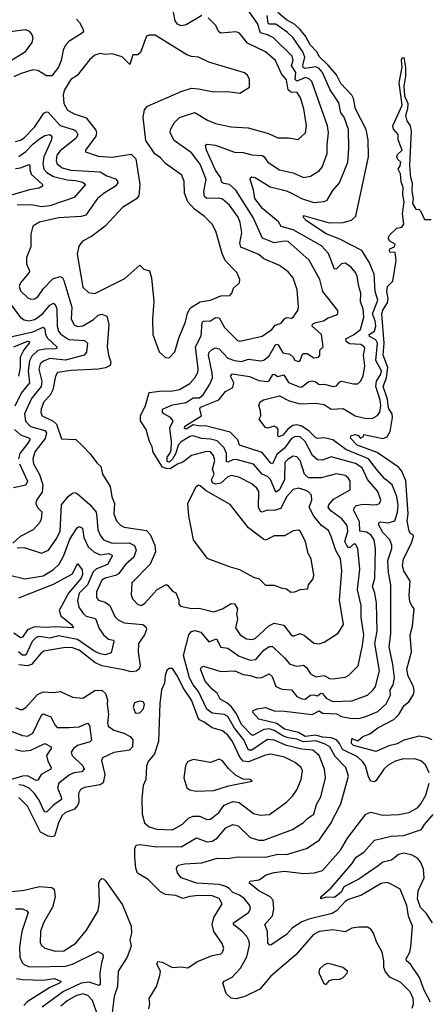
# Model space of a CAD drawing. Extents: x 1245515 to 1420776, y 606314 to 671314.
# Tile 357 of 385: x 1398440 to 1400808, y 638562 to 644271. Entities that reach past the tile are written whole.
import ezdxf

# ---------------------------------------------------------------- set-up
doc = ezdxf.new("R2010")
doc.units = 0

msp = doc.modelspace()

# ---------------------------------------------------------------- linework, layer by layer
at = {"layer": '0CON10XD'}
for points in [[(1400024.3, 642314.3), (1400035, 642296.5), (1400055, 642288.5), (1400065.5, 642295), (1400078.3, 642331.7), (1400085, 642336.4), (1400105.8, 642335.8), (1400145, 642310.9), (1400172, 642315), (1400178.6, 642325), (1400179.2, 642355), (1400197.5, 642375), (1400187.9, 642445), (1400135.5, 642495), (1400137.5, 642505), (1400155.3, 642515.3), (1400200, 642525), (1400226.8, 642543.2), (1400271.9, 642558.1), (1400284, 642566), (1400284, 642585), (1400197.3, 642695), (1400178.2, 642765), (1400117.4, 642877.4), (1399995, 642985.3), (1399975, 642987.3), (1399915, 642977), (1399846.2, 643005), (1399792.6, 643125), (1399692.7, 643282.7), (1399655, 643315.8), (1399621.9, 643321.9), (1399609.2, 643329.2), (1399604.7, 643355), (1399575, 643398.5), (1399522.3, 643515), (1399516.1, 643543.9), (1399525, 643548.6), (1399575, 643542.7), (1399685, 643502.5), (1399735, 643501.3), (1399785, 643487.9), (1399845, 643483.9), (1399855, 643478.5), (1399877.5, 643445), (1399945, 643400.3), (1400025, 643384.1), (1400085, 643355.4), (1400125.3, 643364.7), (1400175, 643395.6), (1400193.5, 643416.5), (1400221.8, 643495), (1400220.6, 643545), (1400229.2, 643615), (1400223.6, 643655), (1400133.1, 643913.1), (1400117.9, 643927.9), (1400095.4, 643935.4), (1400045, 643915.2), (1400035.8, 643924.2), (1400040.2, 643965), (1400015.5, 644005), (1400025.2, 644035), (1400019.6, 644059.6), (1399909.7, 644165), (1399875, 644183.3), (1399835, 644194.2), (1399818.4, 644248.4), (1399748.5, 644348.5)], [(1398769.2, 644275), (1398786.8, 644255), (1398807.5, 644215), (1398810, 644205), (1398804.3, 644195), (1398723.5, 644145), (1398706, 644124), (1398691.5, 644095), (1398680, 644035), (1398664.6, 643995), (1398625.2, 643944.8), (1398595, 643944.7), (1398545, 643976.9), (1398515, 643979.8), (1398442.5, 643957.5), (1398405, 643939.7)], [(1400245, 641273.8), (1400228.6, 641308.6), (1400188.9, 641338.9), (1400145, 641392.5), (1400117.2, 641445), (1400132, 641485), (1400130.9, 641515), (1400113.8, 641533.8), (1400095, 641543.1), (1400055, 641554.1), (1400025, 641547.1), (1399985, 641503.8), (1399953.3, 641436.7), (1399915, 641425.2), (1399872.9, 641427.1), (1399845, 641415.5), (1399835, 641420.4), (1399823.3, 641445), (1399825, 641535.8), (1399814.8, 641554.8), (1399785, 641579.6), (1399709.3, 641619.3), (1399665, 641628.6), (1399645, 641621.4), (1399605.8, 641584.2), (1399575, 641577.5), (1399556.5, 641585), (1399552.1, 641605), (1399565.9, 641635), (1399556.7, 641665), (1399569.8, 641715), (1399562.1, 641745), (1399545, 641764.6), (1399523, 641767), (1399435, 641743.8), (1399385, 641704.6), (1399355, 641694.7), (1399312.2, 641667.8), (1399288.3, 641668.3), (1399266.9, 641676.9), (1399243.7, 641713.6), (1399213.5, 641763.5), (1399208.2, 641795), (1399192.5, 641825), (1399172.9, 641895), (1399139.6, 641945), (1399139.5, 641975), (1399169.2, 642035), (1399189.7, 642110.3), (1399265, 642119.5), (1399315, 642116.8), (1399365, 642126.2), (1399425, 642160.8), (1399455.5, 642195), (1399471.1, 642225), (1399474.2, 642245.8), (1399457.6, 642375), (1399491.1, 642438.9), (1399497.1, 642515), (1399505, 642522.3), (1399545, 642525.2), (1399575, 642544.1), (1399595, 642542.1), (1399626.9, 642486.9), (1399701.9, 642411.9), (1399715, 642406.9), (1399845, 642436.7), (1399900, 642475), (1399920.3, 642499.7), (1399955, 642510.6), (1399973.7, 642536.3), (1399986.5, 642543.5), (1400015, 642541.1), (1400023.7, 642546.3), (1400051.1, 642585), (1400055.4, 642604.6), (1400047.1, 642705), (1400025.4, 642775), (1399995, 642810), (1399945, 642845.5), (1399854.8, 642884.8), (1399825, 642909.3), (1399722.1, 642952.1), (1399715.7, 642975), (1399726.3, 643036.3), (1399716.9, 643095), (1399705.2, 643125.2), (1399655.9, 643195), (1399615, 643230.9), (1399595, 643235.8), (1399525, 643233.7), (1399510.6, 643245), (1399506.8, 643275), (1399520.4, 643345), (1399485, 643433.1), (1399435, 643500), (1399335, 643570.9), (1399310.9, 643615), (1399314.5, 643635), (1399336.7, 643675), (1399365, 643703.6), (1399394.5, 643714.5), (1399455, 643733.1), (1399528.6, 643688.6), (1399575, 643669.3), (1399665, 643650), (1399763.2, 643643.2), (1399881.4, 643611.4), (1399935, 643586.7), (1399996.8, 643586.8), (1400054, 643576), (1400096.4, 643615), (1400101.5, 643655), (1400086.7, 643753.3), (1400067.4, 643817.4), (1400048.1, 643848.1), (1400011.5, 643851.5), (1399995, 643864.2), (1399985, 643923.1), (1399956.6, 643956.6), (1399921.5, 644035), (1399864.3, 644084.3), (1399760.6, 644135), (1399713.7, 644193.7), (1399695, 644200.6), (1399605, 644192.9), (1399592.6, 644202.6), (1399577, 644237), (1399532.4, 644282.4)], [(1399495, 644296.2), (1399405, 644240.5), (1399375.3, 644235.3), (1399354.5, 644245), (1399340, 644265), (1399330.6, 644315)], [(1400715, 638540), (1400722.1, 638565), (1400720.4, 638595), (1400701.8, 638635), (1400647.7, 638687.7), (1400585, 638720.4), (1400560.2, 638750.2), (1400550.2, 638775), (1400550.4, 638815), (1400541.2, 638865), (1400506.9, 638925), (1400490.8, 638975), (1400475, 638997.5), (1400455, 639008.6), (1400405, 639009.2), (1400365, 639002.9), (1400325, 638983.1), (1400255, 638994.7), (1400175.2, 638984.8), (1400140.9, 638965), (1400040.8, 638849.1), (1399895.6, 638725), (1399830.6, 638649.4), (1399745, 638606.5), (1399695, 638593.3), (1399665, 638597.5), (1399635.8, 638625), (1399616.7, 638685), (1399624.1, 638695.9), (1399670.5, 638719.5), (1399719.1, 638770.9), (1399756.4, 638836.4), (1399771.6, 638905), (1399769.1, 638929.1), (1399756.2, 638955), (1399729.2, 638985), (1399677.8, 639025), (1399678.2, 639035), (1399766.2, 639095), (1399776.8, 639115), (1399773.9, 639135), (1399739.6, 639175), (1399712.9, 639195), (1399675, 639210.6), (1399654.2, 639234.2), (1399635, 639245.6), (1399595, 639257.7), (1399465.3, 639264.7), (1399376, 639295), (1399353.8, 639325), (1399348.8, 639345), (1399350.5, 639359.5), (1399360.6, 639369.4), (1399395, 639377.3), (1399495, 639382.7), (1399585, 639410.3), (1399642.5, 639407.5), (1399705, 639417.1), (1399865, 639414.3), (1399935, 639431.8), (1399985, 639430.8), (1400102.5, 639465), (1400175.6, 639514.4), (1400241.2, 639608.8), (1400300.7, 639725), (1400345.3, 639885), (1400329.2, 639935), (1400268.2, 639998.2), (1400237, 640055), (1400209.7, 640070.3), (1400155, 640088.9), (1400085, 640084.4), (1400045, 640099.7), (1399995, 640107.1), (1399965, 640117.9), (1399915, 640149.3), (1399885, 640158.8), (1399855, 640156.4), (1399795, 640122.1), (1399785, 640122.9), (1399725, 640183.7), (1399696.4, 640246.4), (1399667, 640287), (1399640.9, 640310.9), (1399600.5, 640330.5), (1399585, 640366.8), (1399555, 640390.3), (1399514.8, 640435), (1399488.2, 640505), (1399493.1, 640516.9), (1399505, 640522.3), (1399605, 640492.4), (1399686, 640495), (1399734.1, 640474.1), (1399775, 640468.8), (1399815, 640454.3), (1399843.5, 640456.5), (1399885, 640478.2), (1399902.8, 640462.8), (1399924.4, 640404.4), (1399958.9, 640388.9), (1400015, 640385.3), (1400045, 640346.7), (1400073.8, 640333.8), (1400095, 640331.9), (1400125, 640354.3), (1400145, 640356.7), (1400165, 640350.2), (1400185, 640365.2), (1400194.8, 640364.8), (1400215, 640337), (1400255, 640317), (1400365, 640321.9), (1400455, 640355.4), (1400488.8, 640385), (1400501.2, 640405), (1400524.8, 640495.2), (1400497.7, 640655), (1400511.3, 640725), (1400507.2, 640887.2), (1400498.1, 640945), (1400484.1, 640985), (1400497.8, 641032.2), (1400502.5, 641202.5), (1400494.3, 641255), (1400475, 641284.2), (1400449.9, 641299.9), (1400411.2, 641305), (1400408.8, 641358.8), (1400376.1, 641425), (1400378.4, 641441.6), (1400392.2, 641455), (1400428.8, 641461.2), (1400505, 641457.3), (1400525.6, 641465), (1400532.3, 641485), (1400514.7, 641535), (1400456.2, 641605), (1400425, 641671.9), (1400385, 641697.3), (1400245, 641737.3), (1400195, 641716.5), (1400165, 641718.2), (1400135.9, 641745), (1400093.5, 641825), (1400065, 641851.9), (1400035.2, 641854.8), (1400015, 641842.1), (1399974.1, 641785.9), (1399929.1, 641750.9), (1399905, 641695.4), (1399895, 641700), (1399845, 641760.7), (1399713.6, 641803.6), (1399704.5, 641835), (1399659, 641879), (1399517, 641917), (1399485, 641914.7), (1399445, 641921.4), (1399405, 641896.3), (1399395, 641900.6), (1399397.5, 641915), (1399493.5, 641975), (1399482.9, 642015), (1399486.9, 642025), (1399592.9, 642067.1), (1399633.3, 642115), (1399675, 642138.6), (1399681.2, 642165), (1399660.8, 642205), (1399672.9, 642217.1), (1399772, 642202), (1399825, 642179.4), (1399875, 642173.6), (1399885, 642176.2), (1399907.1, 642212.9), (1399915, 642215.3), (1399935, 642202.5), (1399971.3, 642211.3), (1399996.7, 642166.7), (1400065, 642141.3), (1400075, 642142.7), (1400115, 642173.2), (1400135, 642177.6), (1400152.8, 642172.8), (1400175, 642155.6), (1400205, 642158.4), (1400255.4, 642144.6), (1400275, 642147.5), (1400295, 642172), (1400305, 642175.6), (1400375, 642159.1), (1400399.5, 642160.5), (1400415, 642174.3), (1400430.9, 642205), (1400438.9, 642265), (1400432.4, 642325), (1400440, 642365), (1400435.2, 642375.2), (1400416.9, 642386.9), (1400351.5, 642391.5), (1400331.6, 642405), (1400330, 642420), (1400375, 642444.3), (1400414.7, 642475), (1400434.2, 642545.7), (1400430.5, 642595), (1400415.3, 642635), (1400417.3, 642685), (1400404.2, 642724.2), (1400395.5, 642784.5), (1400385, 642804.4), (1400358.2, 642838.2), (1400325, 642859.1), (1400304.3, 642855), (1400275, 642825.7), (1400265, 642824.3), (1400230, 642915), (1400189.3, 642959.3), (1400025, 643053), (1399955, 643072.3), (1399939.7, 643099.7), (1399849.1, 643175), (1399802.8, 643235), (1399795.3, 643285), (1399775.4, 643345), (1399776.9, 643355), (1399785, 643360), (1399805, 643356.6), (1399891.8, 643301.8), (1399985, 643279.6), (1400014.3, 643264.3), (1400073.5, 643233.5), (1400145, 643210.3), (1400205, 643217.3), (1400221.4, 643225), (1400255, 643280), (1400293.6, 643325), (1400342, 643445), (1400347.4, 643525), (1400344.8, 643635), (1400319.7, 643705), (1400300.6, 643730.6), (1400289.4, 643789.4), (1400238.6, 643865), (1400195.2, 643965), (1400175, 643987.2), (1400155, 643996.8), (1400095, 643987.5), (1400083, 643993), (1400079.6, 644005), (1400092.9, 644052.9), (1400081, 644085), (1400025, 644165.3), (1399989.5, 644199.5), (1399925, 644244.5), (1399886.2, 644245), (1399880.1, 644250.1), (1399873, 644295)], [(1400549.6, 639925), (1400505, 639859.2), (1400495, 639852), (1400475, 639855.8), (1400460.6, 639880.6), (1400444, 639944), (1400428.4, 639968.4), (1400397.1, 639997.1), (1400309.5, 640039.5), (1400294, 640075), (1400275, 640096.1), (1400245, 640107.8), (1400195, 640111.4), (1400155, 640123.4), (1400095, 640115.1), (1400055, 640138.9), (1399975, 640156.5), (1399929.5, 640189.5), (1399825.9, 640215.9), (1399790.8, 640255), (1399793.3, 640265), (1399815.6, 640274.4), (1399865, 640282.9), (1399913.8, 640263.8), (1399975, 640262.6), (1400135, 640242.9), (1400175, 640263.5), (1400195, 640250), (1400275, 640246.6), (1400305, 640230), (1400355, 640220.7), (1400405, 640218.9), (1400445, 640230), (1400515, 640260.8), (1400564.2, 640305), (1400588.6, 640355), (1400585.8, 640385), (1400604.7, 640415), (1400611.7, 640455), (1400603.1, 640533.1), (1400581.6, 640635), (1400590.1, 640709.9), (1400589.8, 640995), (1400576.6, 641065), (1400573.4, 641135), (1400596.2, 641205), (1400597.2, 641225), (1400585.7, 641255), (1400545, 641297.2), (1400519.5, 641345), (1400522.2, 641355), (1400531, 641359), (1400575, 641353.2), (1400614, 641366), (1400629.6, 641415), (1400633.1, 641455), (1400625, 641505.6), (1400598.2, 641575), (1400555, 641608.4), (1400513.3, 641656.7), (1400461.7, 641725), (1400329.2, 641779.2), (1400255, 641834.1), (1400205, 641846.9), (1400165, 641841.9), (1400155.8, 641845.8), (1400117.4, 641885), (1400075, 641913.3), (1400045, 641921.6), (1400022.5, 641917.5), (1399993.2, 641896.8), (1399965, 641862.1), (1399942, 641852), (1399935, 641857.5), (1399937.2, 641895), (1399931.2, 641905), (1399915, 641914), (1399875, 641903.5), (1399865, 641906.3), (1399828.1, 641955), (1399836.2, 641975), (1399835.9, 642004.1), (1399825.7, 642035), (1399834, 642055), (1399852.8, 642067.3), (1399945, 642090), (1400000.8, 642060.8), (1400065, 642044.1), (1400155, 642048.4), (1400205, 642040.3), (1400245, 642012.7), (1400315, 642016.1), (1400383.3, 641975), (1400439.8, 641960.2), (1400481.5, 641958.5), (1400514.1, 641975.9), (1400527.5, 641995), (1400532.3, 642035), (1400529, 642065), (1400503.8, 642145), (1400508, 642175), (1400532.1, 642215), (1400536.8, 642235), (1400502.8, 642295), (1400512.7, 642395), (1400504.4, 642414.4), (1400467.8, 642435), (1400465.9, 642445), (1400495, 642465.6), (1400503.1, 642495), (1400500.6, 642525), (1400484.7, 642565), (1400514.3, 642645), (1400500.7, 642695), (1400493.5, 642795), (1400464.8, 642864.8), (1400422.3, 642932.3), (1400295, 642999.3), (1400215, 643028.6), (1400101.5, 643105), (1400084.4, 643125), (1400084.3, 643135.7), (1400178.8, 643108.8), (1400233.5, 643093.5), (1400315, 643095.7), (1400362.2, 643107.8), (1400388.1, 643131.9), (1400460.8, 643475), (1400458.3, 643575), (1400446.8, 643635), (1400384.9, 643754.9), (1400375.1, 643815), (1400365, 643834), (1400300.9, 643900.9), (1400275, 643950.9), (1400228.2, 644008.2), (1400177.1, 644055), (1400161.1, 644085), (1400123.5, 644125), (1400096.3, 644175), (1400065.1, 644215.1), (1400035, 644243.2), (1399985, 644270), (1399935, 644312.5)], [(1398325, 644194.2), (1398474.1, 644214.1), (1398494.5, 644205), (1398510, 644185), (1398516.4, 644163.6), (1398510.8, 644139.1), (1398468.3, 644081.7), (1398343.8, 644006.2)], [(1399305, 642311.2), (1399338.6, 642345), (1399362.5, 642425), (1399400.9, 642519.1), (1399411.4, 642568.6), (1399429.4, 642600.6), (1399485, 642634.7), (1399544.7, 642645.3), (1399605, 642670), (1399657.4, 642672.6), (1399668.8, 642685), (1399678, 642715), (1399714, 642745), (1399715.8, 642765), (1399698.6, 642805), (1399630, 642875), (1399612.5, 642915), (1399575.5, 643045), (1399555, 643085.8), (1399510.3, 643130.2), (1399452.6, 643172.6), (1399413.8, 643215), (1399395.4, 643265), (1399393.4, 643333.4), (1399378.9, 643368.9), (1399285, 643437.1), (1399255, 643470.6), (1399223, 643493), (1399170.9, 643570.9), (1399154.4, 643705), (1399162.4, 643747.6), (1399180, 643770), (1399375, 643855.6), (1399435, 643873.1), (1399475, 643871.1), (1399565, 643852.2), (1399644.4, 643855.6), (1399715, 643846), (1399770.5, 643879.5), (1399772, 643925), (1399759.1, 643949.1), (1399743, 643963), (1399535, 644024.3), (1399475, 644054.2), (1399435, 644057.1), (1399407.6, 644067.6), (1399225, 644181.9), (1399188.3, 644181.7), (1399174.2, 644175.8), (1399139.7, 644080.3), (1399125, 644066.7), (1399095, 644067.5), (1399078.8, 644011.2), (1399033.3, 644055), (1398975, 644072.7), (1398935, 644070), (1398905, 644075.7), (1398875, 644065.6), (1398845, 644038.1), (1398773.1, 643946.9), (1398735, 643924.4), (1398699.6, 643865), (1398690.8, 643835), (1398694.7, 643785), (1398715.9, 643745.9), (1398755, 643724.7), (1398825, 643702.9), (1398881.3, 643631.3), (1398885.3, 643615), (1398880.3, 643595), (1398820.8, 643515), (1398820, 643505), (1398895, 643480), (1398975, 643474), (1399085, 643491.2), (1399112.5, 643465), (1399136.6, 643315), (1399130.6, 643249.4), (1399116.7, 643233.3), (1399035, 643182.5), (1398935, 643074.3), (1398856.5, 643013.5), (1398803.7, 642986.3), (1398781.7, 642958.3), (1398772.4, 642912.4), (1398805, 642720.8), (1398838.6, 642688.6), (1398875, 642683.8), (1399049.4, 642770.6), (1399135, 642847.5), (1399160, 642825), (1399192.5, 642815), (1399204, 642775), (1399216.3, 642636.3), (1399208.8, 642535), (1399211.8, 642445), (1399248.6, 642345), (1399285, 642312), (1399305, 642311.2)], [(1400829.5, 640095), (1400805, 640107.9), (1400755, 640116.6), (1400665, 640093.9), (1400628.2, 640071.8), (1400578.4, 640061.6), (1400505, 640028.1), (1400375, 640062.5), (1400361.8, 640075), (1400365, 640102.5), (1400399.5, 640090.5), (1400428, 640115), (1400469, 640131), (1400514.5, 640165), (1400607.5, 640212.5), (1400636.7, 640243.3), (1400668.5, 640295), (1400695, 640315.7), (1400721.9, 640358.1), (1400725.7, 640375), (1400721.2, 640405), (1400691, 640465), (1400683.6, 640505), (1400710, 640605), (1400702.1, 640705), (1400715.2, 640755), (1400726.3, 640855), (1400713.2, 640875), (1400700.9, 640895), (1400696.3, 640935), (1400703.2, 641015), (1400666.1, 641075), (1400659.1, 641105), (1400664, 641146), (1400708.5, 641231.5), (1400721.2, 641275), (1400720, 641285), (1400705, 641292.5), (1400696.7, 641305), (1400685.7, 641365), (1400690.8, 641405), (1400677.9, 641597.9), (1400655, 641653.8), (1400635, 641676), (1400511.5, 641761.5), (1400395, 641804.7), (1400357.1, 641845), (1400360.6, 641859.4), (1400385, 641865.7), (1400400.5, 641860.5), (1400414.4, 641844.4), (1400431.2, 641855), (1400434.4, 641865.6), (1400545, 641842), (1400568.4, 641851.6), (1400586, 641884), (1400600.5, 641965), (1400598.2, 641985), (1400579.7, 642015), (1400575.2, 642035), (1400570.5, 642070.5), (1400545.3, 642144.7), (1400564.7, 642195.3), (1400573.8, 642253.8), (1400546.6, 642326.6), (1400552.6, 642395), (1400538.8, 642565), (1400545, 642587.8), (1400570.4, 642629.6), (1400574.8, 642655), (1400567.7, 642695), (1400570.5, 642725), (1400601.7, 642755), (1400620.7, 642875), (1400615, 642921.2), (1400585, 642924), (1400582.9, 642935), (1400585, 642942.5), (1400612.5, 642955), (1400615, 642970), (1400585, 642986.2), (1400576, 643005), (1400585, 643023.8), (1400625, 643062.5), (1400655, 643067.5), (1400666, 643085), (1400658.6, 643145), (1400668.4, 643215), (1400660, 643255), (1400662.3, 643297.7), (1400650.2, 643330.2), (1400646.6, 643376.6), (1400632.5, 643405), (1400645, 643424.2), (1400649.3, 643445), (1400630.7, 643460.7), (1400625.5, 643475), (1400629.8, 643490.2), (1400655.4, 643515), (1400650.8, 643530.8), (1400633.6, 643573.6), (1400632.5, 643605), (1400605.7, 643635.7), (1400601.5, 643655), (1400655.8, 643775), (1400639.6, 643905), (1400657.1, 643995), (1400651.7, 644035), (1400655, 644048.6), (1400665, 644051.4), (1400675.7, 643995), (1400676.5, 643943.5), (1400666.8, 643885), (1400669.6, 643829.6), (1400688.7, 643785), (1400687.6, 643755), (1400675.3, 643714.7), (1400683.3, 643685), (1400702.8, 643655), (1400707.8, 643625), (1400697.9, 643425), (1400704.6, 643355.4), (1400713.8, 643325), (1400713.1, 643275), (1400720.4, 643235), (1400715.5, 643205), (1400735, 643172.5), (1400755, 643170), (1400763, 643163), (1400785, 643113.3), (1400825, 643112.9)], [(1398415, 643565.3), (1398445, 643572.3), (1398465, 643586.5), (1398525, 643648.4), (1398580.2, 643729.8), (1398595, 643737.7), (1398605, 643735.2), (1398675, 643658.3), (1398755, 643633.1), (1398766.7, 643625), (1398776.1, 643606.1), (1398767.4, 643585), (1398675, 643511.4), (1398655.3, 643485), (1398650, 643455), (1398655, 643437.1), (1398685, 643411.7), (1398735, 643399.5), (1398905, 643389.4), (1398945, 643364.8), (1398995, 643348.5), (1399007.1, 643335), (1399008.1, 643325), (1398994.5, 643305), (1398928.2, 643265), (1398891.1, 643235), (1398822.2, 643137.8), (1398795, 643130.4), (1398665, 643121.9), (1398555, 643097.3), (1398515, 643074), (1398503.3, 643026.7), (1398503.4, 642955), (1398478.5, 642891.5), (1398479.7, 642855), (1398496.7, 642815), (1398495.3, 642805), (1398443.8, 642745), (1398437.1, 642725), (1398445, 642698.6), (1398487.6, 642657.6), (1398505, 642650.4), (1398525, 642652.3), (1398545, 642664.6), (1398577.2, 642712.8), (1398631.8, 642768.2), (1398675, 642781.9), (1398687.2, 642775), (1398695, 642759.2), (1398741.1, 642605), (1398738.8, 642535), (1398755, 642502.3), (1398775, 642493.1), (1398805, 642496.3), (1398867.8, 642532.2), (1398895, 642557.8), (1398915, 642564.4), (1398945, 642552), (1398956.4, 642503.6), (1398947.3, 642375), (1398954.6, 642325), (1398968.2, 642285), (1398963.1, 642266.9), (1398937, 642253), (1398895, 642244.3), (1398737.7, 642237.7), (1398659.4, 642225), (1398647.6, 642205), (1398632.3, 642125), (1398615.4, 642094.6), (1398579.7, 642055), (1398563.7, 642015), (1398562.6, 641992.6), (1398570.4, 641975), (1398633.6, 641943.6), (1398653.2, 641925), (1398681.7, 641841.7), (1398765, 641837.9), (1398802.6, 641802.6), (1398846.7, 641756.7), (1398888.9, 641698.9), (1398910.6, 641680.6), (1398920, 641635), (1398964.5, 641564.5), (1398974.5, 641505), (1398988.2, 641465), (1398986, 641405), (1399000.4, 641365), (1399025, 641339.2), (1399045, 641329.2), (1399175, 641309.4), (1399196, 641286), (1399223.6, 641225), (1399226.7, 641185), (1399195.2, 641114.8), (1399089.6, 641005), (1399085.6, 640935.6), (1399093.1, 640913.1), (1399125, 640879.4), (1399146, 640875), (1399165, 640887.5), (1399235, 640964.6), (1399285, 640994), (1399295, 640993.8), (1399325, 640957.5), (1399345, 640947.5), (1399361.4, 640905), (1399362.5, 640882.5), (1399371.1, 640871.1), (1399435, 640856.7), (1399480.6, 640859.4), (1399565, 640837.9), (1399615, 640854.5), (1399665, 640885.2), (1399685, 640883.2), (1399701, 640855), (1399696.6, 640825), (1399701.8, 640795), (1399690.4, 640745), (1399716.9, 640705), (1399755, 640681.3), (1399785, 640677.5), (1399805, 640683.9), (1399883.1, 640756.9), (1399915, 640771.8), (1399970.4, 640760.4), (1400008.7, 640708.7), (1400025, 640696.9), (1400065, 640711.9), (1400090.2, 640700.2), (1400145, 640655.6), (1400175, 640651.9), (1400205, 640662.5), (1400285, 640714), (1400316.2, 640765), (1400294, 640905), (1400306, 641076), (1400299.3, 641145), (1400272.6, 641192.6), (1400245, 641273.8)], [(1398435, 643478.1), (1398475, 643506.3), (1398515, 643549.3), (1398555, 643581), (1398585, 643599.2), (1398615, 643605.5), (1398625.4, 643595), (1398624, 643575), (1398578.8, 643475), (1398573.6, 643435), (1398579.8, 643405), (1398596.2, 643385), (1398635, 643362.5), (1398715, 643342.3), (1398765, 643338.8), (1398805, 643329.2), (1398821.4, 643315), (1398755, 643240.9), (1398615, 643191), (1398565, 643186.4), (1398507.1, 643197.1), (1398425, 643195.5)], [(1398415, 643408), (1398445, 643412.5), (1398495, 643432), (1398498.2, 643425), (1398497.6, 643402.4), (1398506, 643375), (1398570.8, 643315), (1398571.2, 643305), (1398553.3, 643295), (1398496.2, 643285), (1398385, 643251.8)], [(1398355, 642663.9), (1398443.4, 642543.4), (1398465, 642530), (1398495, 642525.3), (1398525, 642532.4), (1398545, 642544.8), (1398575, 642569.8), (1398615, 642616.8), (1398635, 642627.5), (1398645, 642619.4), (1398655.2, 642595), (1398656.7, 642495), (1398664.8, 642465), (1398677.1, 642447.1), (1398725, 642416.3), (1398815, 642410.9), (1398832.5, 642395), (1398826.2, 642343.8), (1398813.1, 642325), (1398705, 642296.1), (1398613.8, 642306.2), (1398577.9, 642292.1), (1398558.9, 642275), (1398550.8, 642245), (1398567, 642175), (1398564.5, 642145), (1398508.9, 642075), (1398468, 641985), (1398473.5, 641943.5), (1398502.6, 641912.6), (1398585, 641889.8), (1398594.2, 641875), (1398586.6, 641843.4), (1398526.7, 641765), (1398515.6, 641725), (1398519.8, 641695), (1398553.4, 641633.4), (1398573.5, 641575), (1398569.2, 641530.8), (1398537.7, 641485), (1398533.3, 641466.7), (1398542.6, 641442.6), (1398567.5, 641417.5), (1398563.1, 641375), (1398555, 641354.5), (1398516.7, 641313.3), (1398442, 641275), (1398400, 641235)], [(1398395, 642433.9), (1398515, 642460.6), (1398575, 642487.5), (1398585, 642475.8), (1398589.5, 642445), (1398600.3, 642425), (1398654.5, 642375), (1398654, 642365), (1398646.8, 642363.2), (1398585, 642361.3), (1398545, 642352.3), (1398509, 642321), (1398497.3, 642292.7), (1398487.9, 642235), (1398496.9, 642165), (1398448.8, 642105), (1398410.7, 642029.3)], [(1398405, 642373.8), (1398485, 642407.2), (1398495.7, 642405), (1398495.2, 642395), (1398463.2, 642356.8), (1398441.7, 642315), (1398442.2, 642255), (1398432.7, 642205)], [(1399187.5, 638535), (1399193.1, 638565), (1399189.1, 638595), (1399231.5, 638665), (1399251.1, 638728.9), (1399255.7, 638755), (1399234.2, 638795), (1399239.3, 638810.7), (1399265, 638806.8), (1399325, 638775.4), (1399375, 638778.5), (1399415, 638772.9), (1399470.4, 638809.6), (1399555, 638844.4), (1399605, 638855.7), (1399615.6, 638865), (1399622.9, 638885), (1399612.9, 638915), (1399564.3, 638984.3), (1399554.8, 639024.8), (1399564.4, 639065.6), (1399612.5, 639145), (1399596.5, 639176.5), (1399555, 639190.7), (1399476.3, 639193.7), (1399425, 639187.8), (1399385, 639175.2), (1399345, 639192.5), (1399285, 639198.8), (1399255, 639213.9), (1399183.4, 639285), (1399123.1, 639323.1), (1399112.4, 639352.4), (1399107.4, 639415), (1399106.3, 639465), (1399115, 639484.5), (1399135, 639489.5), (1399234.7, 639475.3), (1399272.2, 639477.8), (1399375, 639475.2), (1399465, 639527.7), (1399525, 639504.7), (1399555, 639507.1), (1399585, 639524.7), (1399635, 639585.4), (1399675, 639604.6), (1399705, 639596.9), (1399775, 639529.6), (1399825, 639514.1), (1399855, 639514.2), (1400020, 639575), (1400085, 639616.5), (1400108.7, 639641.3), (1400143.6, 639665), (1400159.4, 639720.6), (1400184.7, 639765), (1400211.6, 639875), (1400205.9, 639925), (1400175.3, 640005), (1400138.1, 640035), (1400075, 640041.5), (1399985, 640062.3), (1399915, 640093.8), (1399875, 640098.4), (1399785, 640035.5), (1399764.7, 640034.7), (1399738.6, 640095), (1399684, 640164), (1399645, 640230.5), (1399625, 640242.8), (1399555, 640249.5), (1399523.8, 640273.8), (1399476.1, 640376.1), (1399444.8, 640415), (1399424.2, 640455), (1399389.7, 640585), (1399418.9, 640705), (1399435, 640723.8), (1399455, 640729.3), (1399489.5, 640719.5), (1399535, 640664.7), (1399580.7, 640680.7), (1399605, 640633.1), (1399646.8, 640626.8), (1399711.5, 640581.5), (1399775, 640558.2), (1399809, 640561), (1399855.3, 640615), (1399885, 640637.1), (1399905, 640636.9), (1399916.1, 640625), (1399975, 640570.4), (1400005, 640533.8), (1400045, 640522), (1400085, 640528.8), (1400102.5, 640515), (1400125, 640477.8), (1400155, 640461.2), (1400205, 640469.3), (1400235, 640452.1), (1400255, 640448.9), (1400325, 640459.1), (1400345, 640468.1), (1400400.4, 640525), (1400426.9, 640643.1), (1400433.8, 640705), (1400419.2, 640805), (1400419.2, 640875), (1400397.2, 640965), (1400410.8, 641085), (1400399.5, 641205), (1400385, 641230.3), (1400375, 641230.2), (1400355, 641211), (1400345, 641211.2), (1400335, 641221.7), (1400324.9, 641245.1), (1400340.9, 641305), (1400337.6, 641337.6), (1400306.3, 641376.3), (1400242.5, 641422.5), (1400227.7, 641445), (1400231, 641459), (1400259.1, 641490.9), (1400355.5, 641545), (1400355.3, 641595), (1400343.8, 641615), (1400325, 641628.8), (1400275, 641638.4), (1400186.2, 641613.8), (1400114.1, 641614.1), (1400089.3, 641635), (1400065, 641715.4), (1400045, 641736.1), (1400025, 641739.4), (1399995, 641723.5), (1399975.6, 641704.4), (1399974.3, 641605), (1399945, 641545.3), (1399925, 641531.1), (1399893.8, 641605), (1399875, 641623), (1399845.5, 641635.5), (1399794.8, 641694.8), (1399695, 641720.6), (1399675, 641719.8), (1399645, 641704.8), (1399638, 641708), (1399638.1, 641755), (1399625, 641788.5), (1399585, 641829.1), (1399545, 641839.5), (1399493.3, 641843.3), (1399445, 641859), (1399425, 641854), (1399376.1, 641823.9), (1399358.2, 641805), (1399345, 641758.3), (1399325, 641722.1), (1399305, 641704.7), (1399295, 641710.2), (1399294.1, 641735), (1399310.2, 641755), (1399317.1, 641775), (1399320, 641825), (1399310, 641905), (1399328.6, 641945), (1399312.9, 641965), (1399275, 641985.2), (1399268, 641995), (1399267.6, 642012.4), (1399325, 642037.4), (1399405, 642051.5), (1399445, 642079.3), (1399481.8, 642078.2), (1399502.2, 642095), (1399542.2, 642157.8), (1399556.5, 642195), (1399555.7, 642224.3), (1399533.4, 642325), (1399537.4, 642342.6), (1399555, 642358.2), (1399575, 642368.9), (1399595, 642363.1), (1399645, 642308.4), (1399685, 642294.4), (1399725, 642289.6), (1399765, 642303), (1399837.4, 642292.6), (1399855, 642296.6), (1399885, 642322.9), (1399925, 642388.8), (1399937.6, 642385), (1399965, 642338.8), (1400005, 642332.1), (1400024.3, 642314.3)], [(1398408.9, 641895), (1398443.9, 641863.9), (1398496.1, 641845), (1398497.8, 641835), (1398487.5, 641815), (1398441.1, 641755), (1398432.9, 641725)], [(1398438.7, 641695), (1398484.7, 641595.3), (1398475, 641572.2), (1398402.8, 641557.3)], [(1398425, 641209.2), (1398465, 641211.1), (1398565, 641177.1), (1398605.6, 641195), (1398654.8, 641265.2), (1398675, 641305.8), (1398682, 641458), (1398721.9, 641508.1), (1398745, 641525.7), (1398758.8, 641528.8), (1398773.4, 641523.4), (1398847.8, 641457.8), (1398882.2, 641415), (1398886.8, 641385), (1398893.2, 641313.2), (1398905, 641281.9), (1398924.5, 641255), (1398975.6, 641235.6), (1399075, 641237.1), (1399105, 641222.5), (1399115.3, 641195), (1399100.9, 641155), (1399055, 641113.9), (1399012.4, 641057.6), (1398995, 641047.5), (1398935, 641033.7), (1398915, 641021.5), (1398884.6, 640954.6), (1398885, 640920), (1398896.1, 640906.1), (1398935, 640893.9), (1398961.1, 640875), (1398990.9, 640810.9), (1399010.7, 640790.7), (1399045, 640774.2), (1399153.3, 640765), (1399170.3, 640750.3), (1399174.4, 640735), (1399162.9, 640705), (1399127.7, 640655), (1399125.8, 640605), (1399138, 640525), (1399131.8, 640508.2), (1399116.5, 640493.5), (1399085, 640488.9), (1399042.1, 640502.1), (1398915, 640524.8), (1398875, 640544), (1398785, 640615.2), (1398745, 640629.6), (1398705, 640630.9), (1398580.3, 640609.7), (1398560.7, 640595), (1398507.3, 640532.7), (1398485, 640525.2), (1398435, 640531.2)], [(1400011.5, 640951.5), (1400035, 640953.3), (1400065, 640966.9), (1400108.8, 640971.2), (1400112.5, 640995), (1400140, 641030), (1400145, 641050), (1400128.5, 641145), (1400112.2, 641175), (1400095.4, 641245), (1400065, 641305.7), (1400055, 641310.8), (1400025, 641307.5), (1399975, 641279.2), (1399915, 641279.2), (1399865, 641253.8), (1399855, 641256.2), (1399765, 641324.2), (1399660.3, 641460.3), (1399520, 641540), (1399485, 641568.6), (1399475, 641572), (1399460, 641560), (1399412.5, 641465), (1399418.1, 641395), (1399445.6, 641255), (1399525, 641148), (1399658.5, 641098.5), (1399713.2, 641083.2), (1399795, 641039.2), (1399828.3, 641028.3), (1399865, 640992), (1399915, 640992), (1399955, 640976), (1399985, 640972), (1400011.5, 640951.5)], [(1398375, 641052.5), (1398469.2, 641029.2), (1398575, 641046.5), (1398635, 641082.3), (1398668, 641115), (1398695.1, 641164.9), (1398730.7, 641259.3), (1398771.9, 641325), (1398785, 641331.8), (1398802.7, 641322.7), (1398811.8, 641268.2), (1398835.5, 641215.5), (1398868.9, 641185), (1398905, 641168.9), (1398955.9, 641175.9), (1398977.1, 641165), (1398948, 641112), (1398885, 641086.9), (1398865, 641068.8), (1398833, 640995), (1398784.8, 640945), (1398774.3, 640904.3), (1398781.6, 640865), (1398807.5, 640827.5), (1398825, 640813.5), (1398878.7, 640798.7), (1398900.8, 640740.9), (1398924.6, 640705), (1398955, 640680), (1398982.5, 640672.5), (1398985.5, 640665), (1398969.4, 640600.6), (1398935, 640588.8), (1398905, 640593.6), (1398875, 640608.3), (1398775, 640677.9), (1398665, 640699.5), (1398614, 640686), (1398555.2, 640694.8), (1398535, 640689.6), (1398510.9, 640665), (1398475, 640586.9), (1398455, 640586.5), (1398433, 640605)], [(1398435, 640918.5), (1398635, 640999.1), (1398745, 641058.2), (1398775, 641117.5), (1398801.1, 641081.1), (1398803.2, 641055), (1398795, 641033.1), (1398721.7, 640945), (1398668.6, 640845), (1398678.2, 640815), (1398740.5, 640765), (1398752, 640745), (1398645, 640751.4), (1398593.3, 640746.7), (1398525, 640750.1), (1398485, 640732.4), (1398455, 640690.3), (1398445, 640686.9), (1398405, 640714.9)], [(1399325, 639573.3), (1399382.8, 639607.2), (1399418.3, 639641.7), (1399445, 639653.4), (1399483, 639653), (1399525, 639633.2), (1399545, 639634.7), (1399594.1, 639675), (1399624.1, 639715.9), (1399675, 639738.9), (1399711.7, 639731.7), (1399795, 639668.9), (1399835, 639659.6), (1399886.5, 639663.5), (1399985.9, 639734.1), (1400021.3, 639768.7), (1400045.4, 639805), (1400071.2, 639865), (1400078.5, 639915), (1400070, 639935), (1400035.6, 639965), (1399975.2, 639995.2), (1399895, 640012.4), (1399865, 640006.5), (1399765, 639967.3), (1399735, 639971), (1399715.1, 639995.1), (1399673.5, 640085), (1399645, 640121.8), (1399615, 640147.3), (1399554.9, 640164.9), (1399508.4, 640198.5), (1399482.3, 640212.3), (1399473.6, 640223.6), (1399435, 640326.1), (1399386.8, 640396.8), (1399355, 640465.6), (1399325, 640508.8), (1399305, 640510), (1399293.2, 640496.8), (1399282.2, 640467.8), (1399278.9, 640425), (1399261.1, 640385), (1399251.9, 640308.1), (1399243.3, 640085), (1399220.7, 640015), (1399185, 639970), (1399174.8, 639945.2), (1399170, 639865), (1399155, 639830), (1399147, 639755), (1399148.5, 639665), (1399163.2, 639615), (1399190.8, 639590.8), (1399235, 639578), (1399325, 639573.3)], [(1398415, 640282.5), (1398442.2, 640272.2), (1398455, 640272.2), (1398475, 640283.1), (1398541.9, 640358.1), (1398575, 640374.1), (1398635, 640370.3), (1398676.2, 640376.2), (1398745, 640342.5), (1398805, 640337.8), (1398875, 640381.3), (1398915, 640383.9), (1398936.2, 640365), (1398947.8, 640327.8), (1398947.4, 640302.6), (1398955.2, 640245), (1398948.6, 640195), (1398952.8, 640175), (1398985, 640152.5), (1399042.9, 640135), (1399080.5, 640115), (1399095.4, 640095), (1399093.8, 640055), (1399075.3, 640034.7), (1398985, 640023), (1398918.7, 639991.3), (1398913.5, 639975), (1398933.7, 639895), (1398924.1, 639845.9), (1398906, 639834), (1398815, 639819.4), (1398791.9, 639808.1), (1398781.3, 639785), (1398781.6, 639735), (1398774.8, 639715), (1398756.6, 639693.4), (1398705, 639673.8), (1398683.6, 639655), (1398664.8, 639615), (1398642.2, 639537.7), (1398625, 639532.9), (1398605, 639537.1), (1398561.1, 639561.1), (1398485, 639710), (1398435, 639760.3)], [(1399115, 640250), (1399135, 640251.4), (1399156.7, 640275), (1399162, 640302), (1399155, 640316.2), (1399135, 640320), (1399105, 640309.2), (1399097.8, 640285), (1399108.8, 640255), (1399115, 640250)], [(1398336.5, 640166.5), (1398455, 640120.5), (1398485, 640117.5), (1398515, 640134.1), (1398565, 640239.5), (1398575, 640246.8), (1398619.4, 640229.4), (1398642.4, 640182.4), (1398657.4, 640167.4), (1398725, 640166.4)], [(1398725, 640166.4), (1398785, 640171.8), (1398831.7, 640191.7), (1398845, 640178.8), (1398856.1, 640093.9), (1398846.2, 640083.8), (1398775, 640063.1), (1398751.6, 640045), (1398738.8, 640025), (1398743.8, 640005), (1398805.9, 639945), (1398813.4, 639925), (1398800.1, 639909.9), (1398755, 639903.3), (1398727.6, 639892.4), (1398666.6, 639845), (1398657.9, 639815), (1398680.5, 639765), (1398681.3, 639748.7), (1398635, 639715.8), (1398595, 639675.4), (1398585, 639678.2), (1398575, 639692.7), (1398552, 639745), (1398525, 639784.3), (1398494.4, 639814.4), (1398461.3, 639831.3), (1398435, 639834.6)], [(1398415, 640039.5), (1398455, 640030.4), (1398505, 640035.7), (1398585, 640074.5), (1398621.9, 640055), (1398622.5, 640045), (1398594.7, 640005), (1398602.4, 639972.4), (1398622.2, 639935), (1398620, 639925), (1398564.5, 639895.5), (1398545, 639862.2), (1398535, 639860.3), (1398485, 639887.2), (1398455, 639885.8), (1398385, 639862.9)], [(1399462.7, 639797.3), (1399565, 639802.5), (1399650.4, 639829.6), (1399787.5, 639855), (1399776.1, 639866.1), (1399735, 639867.1), (1399691.1, 639891.1), (1399649.3, 639929.3), (1399615, 639974.3), (1399595, 639984.2), (1399545, 639963.6), (1399445, 639981.9), (1399412.7, 639967.3), (1399401.4, 639945), (1399390, 639875), (1399407.7, 639817.7), (1399425.6, 639805.6), (1399462.7, 639797.3)], [(1400812, 639905), (1400790.6, 639950.6), (1400765, 639972.9), (1400735, 639983.9), (1400664.3, 639985.7), (1400615, 639972.2), (1400575, 639948.7), (1400549.6, 639925)], [(1400820.8, 638575), (1400784.1, 638645), (1400757, 638717), (1400704.8, 638794.8), (1400680.6, 638815), (1400679.6, 638825), (1400701.3, 638865), (1400706.2, 638896.2), (1400716.8, 639015), (1400693.1, 639073.1), (1400683.2, 639135), (1400645, 639228.8), (1400585, 639262.9), (1400565, 639268.1), (1400535, 639262.2), (1400421.4, 639195), (1400345, 639170), (1400325, 639158), (1400275.2, 639104.8), (1400251.3, 639088.7), (1400115, 639056.3), (1400075, 639039.6), (1400020, 639005), (1399985, 638966.8), (1399895, 638904.3), (1399885, 638906.2), (1399878.5, 638918.5), (1399876.1, 638985), (1399860, 639025), (1399905.4, 639075), (1399912.5, 639115), (1399909.1, 639165), (1399891.2, 639185), (1399825, 639220.6), (1399783.5, 639255), (1399770.4, 639265), (1399775, 639275.7), (1399827, 639283), (1399867.6, 639312.4), (1399913.9, 639326.1), (1399975, 639333.3), (1400085, 639320.6), (1400147.5, 639325), (1400195, 639337.1), (1400299.3, 639455), (1400339.1, 639525), (1400445.3, 639664.7), (1400475, 639675.6), (1400545, 639659.5), (1400636.9, 639663.1), (1400695, 639674.6), (1400745, 639702.1), (1400765.2, 639724.8), (1400792.8, 639775), (1400811.8, 639845)], [(1400831.2, 639035), (1400795, 639090.2), (1400763.4, 639123.4), (1400744.5, 639174.5), (1400749.2, 639220.8), (1400784, 639295), (1400780.5, 639345), (1400764.7, 639385), (1400745, 639408.9), (1400715, 639427.5), (1400665, 639438.7), (1400635, 639431), (1400595, 639398.8), (1400545, 639386), (1400518, 639365), (1400405, 639287.7), (1400317.6, 639242.4), (1400304.4, 639215), (1400265, 639180.7), (1400215.8, 639184.2), (1400185, 639174.4), (1400184.4, 639185), (1400245, 639237.1), (1400363.6, 639376.4), (1400389.5, 639415), (1400435, 639443.6), (1400495, 639513.3), (1400592.2, 639537.8), (1400665, 639540.8), (1400768.5, 639575), (1400785.3, 639605), (1400835, 639661.8)], [(1398376.4, 639213.6), (1398464.7, 639224.7), (1398555, 639245.9), (1398625, 639238.4), (1398639.1, 639229.1), (1398645.6, 639185), (1398630, 639125), (1398576.8, 639035), (1398560.4, 638985), (1398558.2, 638918.2), (1398565, 638904.3), (1398585, 638887.8), (1398645, 638870.6), (1398695, 638871.8), (1398765, 638917.3), (1398827.7, 638992.3), (1398894.1, 639105), (1398902.6, 639155), (1398897.9, 639265), (1398905, 639284.2), (1398915, 639290.8), (1398925, 639290), (1398937.3, 639277.3), (1399035, 639139.1), (1399084.7, 639015), (1399088.2, 638975), (1399077.3, 638935), (1399085, 638900), (1399062, 638835), (1399009.6, 638755), (1399006.4, 638665), (1398987.2, 638607.2), (1398975.7, 638515)], [(1398415, 639116.1), (1398456.4, 639116.4), (1398481.2, 639105), (1398488.1, 639095), (1398451.8, 638985), (1398437.6, 638895), (1398440.8, 638835), (1398453.3, 638805), (1398465, 638793.1), (1398491.3, 638781.3), (1398525, 638778.6), (1398705, 638782.9), (1398745.1, 638794.9), (1398895, 638867.5), (1398922, 638852), (1398923.3, 638835), (1398913.4, 638803.4), (1398904.8, 638745), (1398905, 638680), (1398899.6, 638670.4), (1398841.4, 638691.4), (1398795, 638685.1), (1398694.2, 638635.8), (1398568.9, 638545)], [(1400215, 638677.5), (1400235, 638700), (1400255, 638706.7), (1400295, 638707.5), (1400315, 638717.5), (1400338.3, 638741.7), (1400340, 638755), (1400313.3, 638775), (1400245, 638794), (1400225, 638798), (1400205, 638791.2), (1400178, 638765), (1400172.9, 638745), (1400203, 638683), (1400215, 638677.5)], [(1398421.2, 638711.2), (1398455.2, 638705.2), (1398575, 638702.4), (1398641.1, 638711.1), (1398680.8, 638695), (1398670.5, 638685), (1398615, 638659.2), (1398482.7, 638577.3), (1398464.3, 638555)], [(1398899.3, 638475), (1398862.3, 638585), (1398835, 638614.1), (1398805, 638622), (1398765, 638611.1), (1398715, 638581.5), (1398678.7, 638551.4)]]:
    msp.add_lwpolyline(points, dxfattribs=at)

doc.saveas('drawing.dxf')
